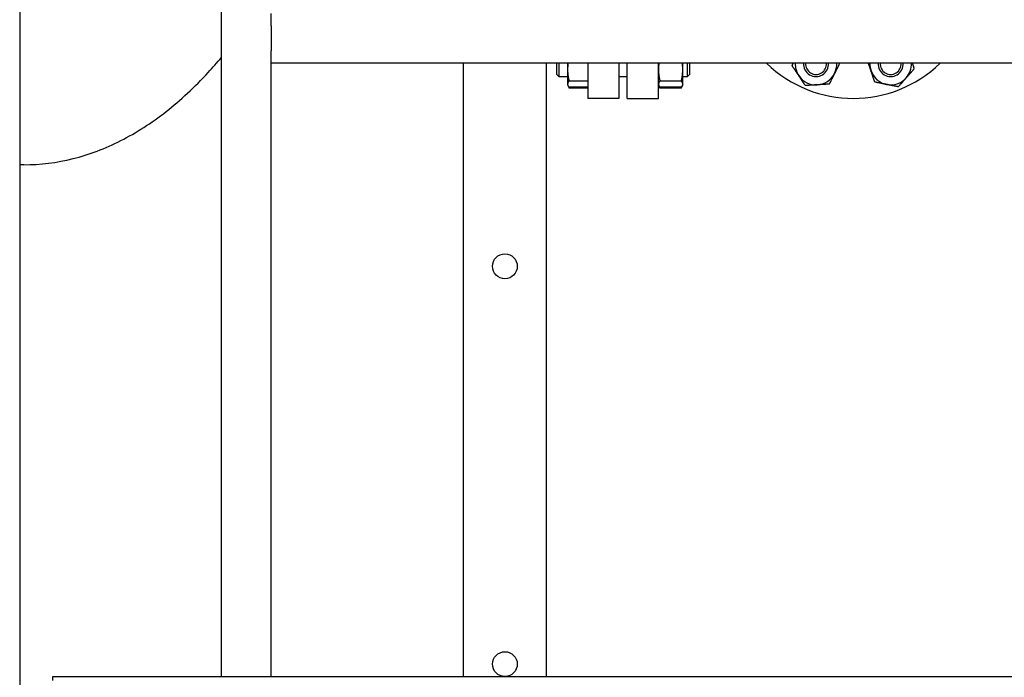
# Model space of a CAD drawing. Header units: inches. Extents: x 5 to 1128, y -85 to 748.
# Tile 518 of 656: x 737 to 766, y 269 to 289. Entities that reach past the tile are written whole.
import ezdxf

# ---------------------------------------------------------------- set-up
doc = ezdxf.new("R2010")
doc.units = ezdxf.units.IN
doc.header["$LTSCALE"] = 32
doc.header["$MEASUREMENT"] = 0
doc.layers.add('Visible (ANSI)', color=7, linetype='Continuous', lineweight=30)

msp = doc.modelspace()

# ---------------------------------------------------------------- linework, layer by layer
at = {"layer": 'Visible (ANSI)'}
for p, q in [((736.78063, 333.23367), (736.78063, 170.36817)), ((742.86063, 268.85867), (742.86063, 304.60867)), ((744.36063, 288.48367), (744.36063, 288.85867)), ((744.36063, 288.48367), (744.36063, 287.73367)), ((744.36063, 287.35867), (744.36063, 287.73367)), ((744.36063, 268.85867), (744.36063, 287.35867)), ((780.86063, 287.35867), (744.36063, 287.35867)), ((750.15563, 268.85867), (750.15563, 287.35867)), ((752.65563, 287.35867), (752.65563, 268.85867)), ((752.97063, 287.01746), (752.97063, 287.35867)), ((753.03313, 287.35867), (753.03313, 286.95496)), ((753.29663, 287.35867), (753.29663, 287.1682)), ((753.90563, 287.35867), (753.90563, 286.29617)), ((754.84563, 287.35867), (754.84563, 286.29617)), ((755.09563, 286.29617), (755.09563, 287.35867)), ((756.03563, 286.29617), (756.03563, 287.35867)), ((756.76963, 287.1682), (756.76963, 287.35867)), ((756.90813, 286.95496), (756.90813, 287.35867)), ((756.97063, 287.35867), (756.97063, 287.01746)), ((752.97063, 287.01746), (753.03313, 286.95496)), ((753.29663, 287.1682), (753.29663, 286.72626)), ((756.76963, 286.72626), (756.76963, 287.1682)), ((756.97063, 287.01746), (756.90813, 286.95496)), ((753.03313, 286.95496), (753.29663, 286.95496)), ((753.29663, 286.72626), (753.29663, 286.70496)), ((753.90563, 286.81965), (753.34172, 286.81965)), ((754.84563, 286.95496), (755.09563, 286.95496)), ((756.72455, 286.81965), (756.08072, 286.81965)), ((756.76963, 286.95496), (756.90813, 286.95496)), ((756.76963, 286.70496), (756.76963, 286.72626)), ((753.29663, 286.70496), (753.30691, 286.68292)), ((753.30691, 286.68292), (753.34172, 286.60828)), ((753.90563, 286.63287), (753.34172, 286.63287)), ((753.90563, 286.60828), (753.34172, 286.60828)), ((756.03563, 286.70496), (756.04591, 286.68292)), ((756.04591, 286.68292), (756.08072, 286.60828)), ((756.72455, 286.63287), (756.08072, 286.63287)), ((756.72455, 286.60828), (756.08072, 286.60828)), ((756.75935, 286.68292), (756.72455, 286.60828)), ((756.76963, 286.70496), (756.75935, 286.68292)), ((754.84563, 286.29617), (753.90563, 286.29617)), ((755.09563, 286.29617), (756.03563, 286.29617)), ((736.90563, 284.29617), (736.78063, 284.29617)), ((737.78063, 268.85867), (782.78063, 268.85867)), ((737.78063, 268.73765), (737.78063, 268.85867))]:
    msp.add_line(p, q, dxfattribs=at)
for centre in [(751.40563, 281.23367), (751.40563, 281.23367), (751.40563, 269.23367), (751.40563, 269.23367)]:
    msp.add_circle(centre, 0.375, dxfattribs=at)
for centre, radius, start, end in [((761.91063, 290.04617), 3.75, 225.779956, 314.220044), ((760.78554, 287.32996), 0.625, 177.367518, 213.497711), ((760.78554, 287.32996), 0.37513, 175.611263, 4.388737), ((760.78554, 287.32996), 0.375, 175.609778, 4.390222), ((760.78554, 287.32996), 0.3125, 174.729458, 5.270542), ((760.78554, 287.32996), 0.625, 333.497711, 2.632482), ((763.03572, 287.32996), 0.625, 177.367518, 198.497711), ((763.03572, 287.32996), 0.37513, 175.611263, 4.388737), ((763.03572, 287.32996), 0.375, 175.609778, 4.390222), ((763.03572, 287.32996), 0.3125, 174.729458, 5.270542), ((763.03572, 287.32996), 0.625, 318.497711, 2.632482), ((760.78554, 287.32996), 0.625, 273.497711, 333.497711), ((763.03572, 287.32996), 0.625, 198.497711, 258.497711), ((760.78554, 287.32996), 0.625, 213.497711, 273.497711), ((763.03572, 287.32996), 0.625, 258.497711, 318.497711)]:
    msp.add_arc(centre, radius, start, end, dxfattribs=at)
msp.add_open_spline([(736.90563, 284.29617), (737.40299, 284.29617), (737.90023, 284.35832), (738.87918, 284.60303), (739.36082, 284.78541), (740.29822, 285.26149), (740.75408, 285.55508), (741.63461, 286.24425), (742.05937, 286.63983), (742.59998, 287.22678), (742.73125, 287.37632), (742.86063, 287.53071)], degree=3, knots=[0, 0, 0, 0, 0.124338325, 0.124338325, 0.24867665, 0.24867665, 0.373014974, 0.373014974, 0.497353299, 0.497353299, 0.537971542, 0.537971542, 0.537971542, 0.537971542], dxfattribs=at)
for points, weights in [([(753.31079, 287.35867), (753.29663, 287.26118), (753.29663, 287.1682)], [1.01865040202, 1.02146861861, 1]), ([(756.04979, 287.35867), (756.03563, 287.26118), (756.03563, 287.1682)], [1.01865040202, 1.02146861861, 1]), ([(756.76963, 287.1682), (756.76963, 287.26118), (756.75547, 287.35867)], [1, 1.02146861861, 1.01865040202]), ([(760.0652, 287.28593), (760.08381, 287.32326), (760.10147, 287.35867)], [1, 1.0079494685, 1.01256897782]), ([(761.49825, 287.35867), (761.4165, 287.19472), (761.34487, 287.05107)], [1.00312196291, 1.03632377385, 1]), ([(762.44301, 287.13167), (762.40634, 287.24129), (762.36707, 287.35867)], [1, 1.02589242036, 1.01645773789]), ([(763.68517, 287.35867), (763.71253, 287.27687), (763.74292, 287.18605)], [1.01896232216, 1.01844206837, 1]), ([(753.29663, 287.1682), (753.29663, 287.00644), (753.34172, 286.81965)], [1, 1.0379548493, 1]), ([(756.03563, 287.1682), (756.03563, 287.00644), (756.08072, 286.81965)], [1, 1.0379548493, 1]), ([(756.72455, 286.81965), (756.76963, 287.00644), (756.76963, 287.1682)], [1, 1.0379548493, 1]), ([(760.26435, 286.98502), (760.17192, 287.12468), (760.0652, 287.28593)], [1, 1.0379548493, 1]), ([(761.34487, 287.05107), (761.27014, 286.9012), (761.18385, 286.72814)], [1, 1.0379548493, 1]), ([(762.5575, 286.78947), (762.49614, 286.97286), (762.44301, 287.13167)], [1, 1.0379548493, 1]), ([(763.74292, 287.18605), (763.61478, 287.04123), (763.5038, 286.91581)], [1, 1.0379548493, 1]), ([(753.34172, 286.81965), (753.29663, 286.7696), (753.29663, 286.72626)], [1, 1.0379548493, 1]), ([(753.29663, 286.72626), (753.29663, 286.68292), (753.34172, 286.63287)], [1, 1.0379548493, 1]), ([(756.08072, 286.81965), (756.03563, 286.7696), (756.03563, 286.72626)], [1, 1.0379548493, 1]), ([(756.03563, 286.72626), (756.03563, 286.68292), (756.08072, 286.63287)], [1, 1.0379548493, 1]), ([(756.76963, 286.72626), (756.76963, 286.7696), (756.72455, 286.81965)], [1, 1.0379548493, 1]), ([(756.72455, 286.63287), (756.76963, 286.68292), (756.76963, 286.72626)], [1, 1.0379548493, 1]), ([(760.4635, 286.68411), (760.35678, 286.84537), (760.26435, 286.98502)], [1, 1.0379548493, 1]), ([(761.18385, 286.72814), (760.99083, 286.71634), (760.82367, 286.70613)], [1, 1.0379548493, 1]), ([(762.91109, 286.71752), (762.74699, 286.75091), (762.5575, 286.78947)], [1, 1.0379548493, 1]), ([(763.26469, 286.64556), (763.0752, 286.68412), (762.91109, 286.71752)], [1, 1.0379548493, 1]), ([(763.5038, 286.91581), (763.39283, 286.79039), (763.26469, 286.64556)], [1, 1.0379548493, 1]), ([(753.32065, 286.65926), (753.32945, 286.63459), (753.34172, 286.60828)], [1.01477953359, 1.01005189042, 1]), ([(756.05965, 286.65926), (756.06845, 286.63459), (756.08072, 286.60828)], [1.01477953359, 1.01005189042, 1]), ([(756.72455, 286.60828), (756.73682, 286.63459), (756.74562, 286.65926)], [1, 1.01005189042, 1.01477953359]), ([(760.82367, 286.70613), (760.65652, 286.69591), (760.4635, 286.68411)], [1, 1.0379548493, 1])]:
    msp.add_rational_spline(points, weights, degree=2, dxfattribs=at)

doc.saveas('drawing.dxf')
